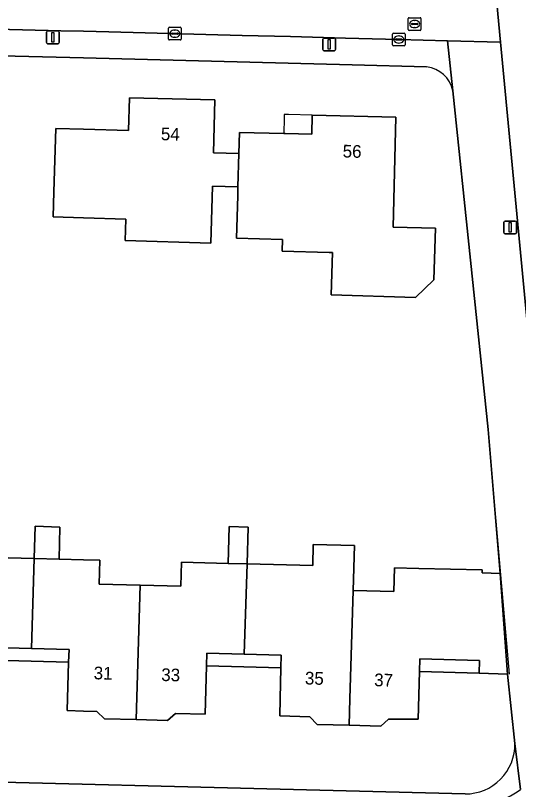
# Model space of a CAD drawing. Extents: x 162082 to 163401, y 388089 to 388636.
# Drawn here: x 162494.6 to 162534.3, y 388473 to 388534 of the extents above; entities that cross this region are included whole.
import ezdxf

# ---------------------------------------------------------------- set-up
doc = ezdxf.new("R2010")
doc.units = 0
for name, color, linetype in [('IMGEO_Erf', 7, 'Continuous'), ('IMGEO_Fietspad_gesloten', 7, 'Continuous'), ('IMGEO_Kolk', 7, 'Continuous'), ('IMGEO_Lichtmast', 7, 'Continuous'), ('IMGEO_Muur', 7, 'Continuous'), ('IMGEO_Pand', 7, 'Continuous'), ('IMGEO_Pand_nummerreeks', 7, 'Continuous'), ('IMGEO_Pand_overbouw', 7, 'Continuous'), ('IMGEO_Rijbaan_lokaal_open', 7, 'Continuous'), ('IMGEO_Rioolput', 7, 'Continuous'), ('IMGEO_Voetpad_open', 7, 'Continuous')]:
    doc.layers.add(name, color=color, linetype=linetype)

msp = doc.modelspace()

# ---------------------------------------------------------------- linework, layer by layer
at = {"layer": 'IMGEO_Erf'}
for points in [[(162527.064, 388529.936), (162521.19, 388530.114), (162500, 388530.653), (162453.508, 388531.779), (162441.571, 388528.689), (162436.034, 388527.057)], [(162490.92, 388491.33), (162496.1, 388491.196), (162496.172, 388493.732), (162498.136, 388493.676), (162498.064, 388491.145), (162500, 388491.095), (162501.27, 388491.06), (162501.22, 388489.17), (162504.45, 388489.09), (162507.68, 388489.01), (162507.73, 388490.9), (162511.398, 388490.804), (162511.494, 388493.715), (162512.996, 388493.665), (162512.9, 388490.765), (162518.08, 388490.63), (162518.118, 388492.3), (162521.367, 388492.219), (162521.26, 388488.66), (162524.48, 388488.58), (162524.53, 388490.46), (162526.452, 388490.413), (162531.45, 388490.29), (162531.443, 388490.052), (162532.876, 388490.017), (162531.911, 388501.35), (162529.133, 388528.065)], [(162534.031, 388476.617), (162533.448, 388482.088), (162531.21, 388482.15), (162526.51, 388482.28), (162526.41, 388478.52), (162524.06, 388478.54), (162523.46, 388477.98), (162520.94, 388478.05), (162518.44, 388478.12), (162517.85, 388478.7), (162515.48, 388478.8), (162515.512, 388480.129), (162515.57, 388482.58), (162512.632, 388482.65), (162509.69, 388482.72), (162509.6, 388478.93), (162507.26, 388478.98), (162506.63, 388478.42), (162504.14, 388478.49), (162501.64, 388478.55), (162501.05, 388479.14), (162500, 388479.172), (162498.71, 388479.21), (162498.82, 388483.01), (162495.869, 388483.09), (162492.92, 388483.17)], [(162419.29, 388475.659), (162424.414, 388475.313), (162441.489, 388474.891), (162475.86, 388473.999), (162530.104, 388472.633)]]:
    msp.add_lwpolyline(points, dxfattribs=at)
for points in [[(162497.82, 388525.1), (162500, 388525.032), (162503.55, 388524.92), (162503.63, 388527.51), (162510.36, 388527.34), (162510.238, 388523.177), (162512.246, 388523.124), (162512.29, 388524.78), (162515.8, 388524.702), (162515.9, 388524.7), (162517.999, 388524.654), (162518.033, 388526.149), (162524.64, 388525.99), (162524.42, 388517.32), (162527.759, 388517.22), (162527.637, 388513.152), (162526.186, 388511.775), (162519.529, 388511.973), (162519.628, 388515.311), (162519.373, 388515.319), (162515.66, 388515.43), (162515.68, 388516.33), (162512.07, 388516.44), (162512.158, 388519.782), (162512.176, 388520.477), (162510.161, 388520.536), (162510.03, 388516.05), (162503.28, 388516.25), (162503.34, 388517.94), (162500, 388518.045), (162497.6, 388518.12), (162497.663, 388520.103)], [(162495.898, 388484.095), (162492.947, 388484.181), (162492.92, 388483.17), (162495.869, 388483.09), (162498.82, 388483.01), (162498.849, 388484.01)], [(162512.665, 388483.65), (162509.714, 388483.72), (162509.69, 388482.72), (162512.632, 388482.65), (162515.57, 388482.58), (162515.594, 388483.58)], [(162526.51, 388482.28), (162531.21, 388482.15), (162531.24, 388483.154), (162526.537, 388483.279)]]:
    msp.add_lwpolyline(points, close=True, dxfattribs=at)
for centre, radius, start, end in [((162526.811, 388527.576), 2.373, 11.87953, 83.8743), ((162530.107, 388476.557), 3.924, 269.95046, 0.87518)]:
    msp.add_arc(centre, radius, start, end, dxfattribs=at)
at = {"layer": 'IMGEO_Fietspad_gesloten'}
msp.add_lwpolyline([(162529.845, 388564.412), (162530.321, 388559.432), (162532.438, 388536.687), (162532.881, 388531.889), (162536.477, 388494.307), (162537.098, 388487.196), (162541.797, 388487.634), (162541.796, 388487.655), (162540.881, 388497.309), (162537.714, 388529.612), (162537.535, 388531.429), (162537.127, 388536.469), (162536.924, 388538.758)], dxfattribs=at)
msp.add_arc((162529.712, 388479.524), 8.084, 271.45488, 306.03345, dxfattribs=at)
at = {"layer": 'IMGEO_Kolk'}
for p, q in [((162506.693, 388532.139), (162506.693, 388532.991)), ((162506.768, 388533.065), (162507.62, 388533.065)), ((162507.694, 388532.991), (162507.694, 388532.139)), ((162506.952, 388532.559), (162506.952, 388532.571)), ((162507.39, 388532.522), (162506.992, 388532.522)), ((162506.995, 388532.608), (162507.393, 388532.608)), ((162507.204, 388532.285), (162507.179, 388532.285)), ((162507.181, 388532.845), (162507.206, 388532.845)), ((162507.436, 388532.571), (162507.436, 388532.559)), ((162524.374, 388531.676), (162524.374, 388532.528)), ((162524.449, 388532.602), (162525.301, 388532.602)), ((162524.862, 388532.382), (162524.887, 388532.382)), ((162525.375, 388532.528), (162525.375, 388531.676)), ((162507.62, 388532.065), (162506.768, 388532.065)), ((162524.633, 388532.096), (162524.633, 388532.108)), ((162525.071, 388532.059), (162524.673, 388532.059)), ((162524.676, 388532.145), (162525.074, 388532.145)), ((162524.885, 388531.822), (162524.86, 388531.822)), ((162525.117, 388532.108), (162525.117, 388532.096)), ((162525.301, 388531.602), (162524.449, 388531.602))]:
    msp.add_line(p, q, dxfattribs=at)
for points in [[(162506.693, 388532.139), (162506.693, 388532.991)], [(162506.768, 388533.065), (162507.62, 388533.065)], [(162507.694, 388532.991), (162507.694, 388532.139)], [(162524.374, 388531.676), (162524.374, 388532.528)], [(162524.449, 388532.602), (162525.301, 388532.602)], [(162525.375, 388532.528), (162525.375, 388531.676)], [(162507.62, 388532.065), (162506.768, 388532.065)], [(162525.301, 388531.602), (162524.449, 388531.602)]]:
    msp.add_lwpolyline(points, dxfattribs=at)
for centre, radius, start, end in [((162506.77, 388532.989), 0.0765, 91.55205, 178.44795), ((162506.77, 388532.989), 0.0765, 91.55205, 178.44795), ((162507.618, 388532.989), 0.0765, 1.55205, 88.44795), ((162507.618, 388532.989), 0.0765, 1.55205, 88.44795), ((162506.992, 388532.568), 0.0403, 85.87752, 175.75265), ((162506.989, 388532.558), 0.0366, 178.93798, 274.71019), ((162507.393, 388532.565), 0.043, 264.86636, 352.45326), ((162507.397, 388532.57), 0.0386, 1.73085, 96.63898), ((162524.451, 388532.526), 0.0765, 91.55205, 178.44795), ((162524.451, 388532.526), 0.0765, 91.55205, 178.44795), ((162525.299, 388532.526), 0.0765, 1.55205, 88.44795), ((162525.299, 388532.526), 0.0765, 1.55205, 88.44795), ((162506.77, 388532.141), 0.0765, 181.55205, 268.44795), ((162506.77, 388532.141), 0.0765, 181.55205, 268.44795), ((162507.618, 388532.141), 0.0765, 271.55205, 358.44795), ((162507.618, 388532.141), 0.0765, 271.55205, 358.44795), ((162524.451, 388531.678), 0.0765, 181.55205, 268.44795), ((162524.451, 388531.678), 0.0765, 181.55205, 268.44795), ((162524.673, 388532.105), 0.0403, 85.87752, 175.75265), ((162524.67, 388532.095), 0.0366, 178.93798, 274.71019), ((162525.074, 388532.102), 0.043, 264.86636, 352.45326), ((162525.078, 388532.107), 0.0386, 1.73085, 96.63898), ((162525.299, 388531.678), 0.0765, 271.55205, 358.44795), ((162525.299, 388531.678), 0.0765, 271.55205, 358.44795)]:
    msp.add_arc(centre, radius, start, end, dxfattribs=at)
for centre, major_axis, ratio, start_param, end_param in [((162507.18, 388532.565), (-0.387, 0.002), 0.722429, 4.712389, 7.853982), ((162507.205, 388532.565), (-0.39, 0.002), 0.717154, 1.570796, 4.712389), ((162524.861, 388532.102), (-0.387, 0.002), 0.722429, 4.712389, 7.853982), ((162524.886, 388532.102), (-0.39, 0.002), 0.717154, 1.570796, 4.712389)]:
    msp.add_ellipse(centre, major_axis=major_axis, ratio=ratio, start_param=start_param, end_param=end_param, dxfattribs=at)
at = {"layer": 'IMGEO_Lichtmast'}
for p, q in [((162497.074, 388531.873), (162497.074, 388532.673)), ((162497.074, 388532.673), (162497.074, 388531.873)), ((162497.174, 388532.773), (162497.964, 388532.773)), ((162497.964, 388532.773), (162497.174, 388532.773)), ((162498.064, 388532.673), (162498.064, 388531.873)), ((162498.064, 388531.873), (162498.064, 388532.673)), ((162497.964, 388531.773), (162497.174, 388531.773)), ((162497.174, 388531.773), (162497.964, 388531.773)), ((162518.879, 388531.321), (162518.879, 388532.121)), ((162518.879, 388532.121), (162518.879, 388531.321)), ((162518.979, 388532.221), (162519.769, 388532.221)), ((162519.769, 388532.221), (162518.979, 388532.221)), ((162519.869, 388532.121), (162519.869, 388531.321)), ((162519.869, 388531.321), (162519.869, 388532.121)), ((162519.769, 388531.221), (162518.979, 388531.221)), ((162518.979, 388531.221), (162519.769, 388531.221)), ((162533.161, 388516.893), (162533.161, 388517.693)), ((162533.161, 388517.693), (162533.161, 388516.893)), ((162533.261, 388517.793), (162534.051, 388517.793)), ((162534.051, 388517.793), (162533.261, 388517.793)), ((162534.151, 388517.693), (162534.151, 388516.893)), ((162534.151, 388516.893), (162534.151, 388517.693)), ((162534.051, 388516.793), (162533.261, 388516.793)), ((162533.261, 388516.793), (162534.051, 388516.793))]:
    msp.add_line(p, q, dxfattribs=at)
for points in [[(162497.494, 388532.648), (162497.644, 388532.648), (162497.644, 388531.898), (162497.494, 388531.898), (162497.494, 388532.648)], [(162519.299, 388532.096), (162519.449, 388532.096), (162519.449, 388531.346), (162519.299, 388531.346), (162519.299, 388532.096)], [(162533.581, 388517.668), (162533.731, 388517.668), (162533.731, 388516.918), (162533.581, 388516.918), (162533.581, 388517.668)]]:
    msp.add_lwpolyline(points, dxfattribs=at)
for centre, start, end in [((162497.174, 388532.673), 90, 180), ((162497.174, 388532.673), 90, 180), ((162497.964, 388532.673), 0, 90), ((162497.964, 388532.673), 360, 90), ((162497.174, 388531.873), 180, 270), ((162497.174, 388531.873), 180, 270), ((162497.964, 388531.873), 270, 0), ((162497.964, 388531.873), 270, 0), ((162518.979, 388532.121), 90, 180), ((162518.979, 388532.121), 90, 180), ((162519.769, 388532.121), 0, 90), ((162519.769, 388532.121), 360, 90), ((162518.979, 388531.321), 180, 270), ((162518.979, 388531.321), 180, 270), ((162519.769, 388531.321), 270, 0), ((162519.769, 388531.321), 270, 0), ((162533.261, 388517.693), 90, 180), ((162533.261, 388517.693), 90, 180), ((162534.051, 388517.693), 0, 90), ((162534.051, 388517.693), 360, 90), ((162533.261, 388516.893), 180, 270), ((162533.261, 388516.893), 180, 270), ((162534.051, 388516.893), 270, 0), ((162534.051, 388516.893), 270, 0)]:
    msp.add_arc(centre, 0.1, start, end, dxfattribs=at)
at = {"layer": 'IMGEO_Muur'}
msp.add_lwpolyline([(162533.612, 388482.084), (162531.911, 388501.35)], dxfattribs=at)
at = {"layer": 'IMGEO_Pand'}
for points in [[(162512.246, 388523.124), (162510.238, 388523.177), (162510.36, 388527.34), (162503.63, 388527.51), (162503.55, 388524.92), (162500, 388525.032), (162497.82, 388525.1), (162497.663, 388520.103), (162497.6, 388518.12), (162500, 388518.045), (162503.34, 388517.94), (162503.28, 388516.25), (162510.03, 388516.05), (162510.161, 388520.536), (162512.176, 388520.477)], [(162524.64, 388525.99), (162518.033, 388526.149), (162517.999, 388524.654), (162515.9, 388524.7), (162515.8, 388524.702), (162512.29, 388524.78), (162512.246, 388523.124), (162512.176, 388520.477), (162512.158, 388519.782), (162512.07, 388516.44), (162515.68, 388516.33), (162515.66, 388515.43), (162519.373, 388515.319), (162519.628, 388515.311), (162519.529, 388511.973), (162526.186, 388511.775), (162527.637, 388513.152), (162527.759, 388517.22), (162524.42, 388517.32)], [(162496.1, 388491.196), (162498.064, 388491.145), (162498.136, 388493.676), (162496.172, 388493.732)], [(162511.398, 388490.804), (162512.9, 388490.765), (162512.996, 388493.665), (162511.494, 388493.715)], [(162521.26, 388488.66), (162521.367, 388492.219), (162518.118, 388492.3), (162518.08, 388490.63), (162512.9, 388490.765), (162512.665, 388483.65), (162515.594, 388483.58), (162515.57, 388482.58), (162515.512, 388480.129), (162515.48, 388478.8), (162517.85, 388478.7), (162518.44, 388478.12), (162520.94, 388478.05), (162521.003, 388480.129)], [(162496.1, 388491.196), (162490.92, 388491.33), (162490.87, 388489.44), (162487.647, 388489.525), (162487.36, 388478.92), (162489.85, 388478.87), (162490.47, 388479.41), (162492.82, 388479.37), (162492.92, 388483.17), (162492.947, 388484.181), (162495.898, 388484.095)], [(162504.45, 388489.09), (162501.22, 388489.17), (162501.27, 388491.06), (162500, 388491.095), (162498.064, 388491.145), (162496.1, 388491.196), (162495.898, 388484.095), (162498.849, 388484.01), (162498.82, 388483.01), (162498.71, 388479.21), (162500, 388479.172), (162501.05, 388479.14), (162501.64, 388478.55), (162504.14, 388478.49)], [(162512.9, 388490.765), (162511.398, 388490.804), (162507.73, 388490.9), (162507.68, 388489.01), (162504.45, 388489.09), (162504.14, 388478.49), (162506.63, 388478.42), (162507.26, 388478.98), (162509.6, 388478.93), (162509.69, 388482.72), (162509.714, 388483.72), (162512.665, 388483.65)], [(162532.876, 388490.017), (162531.443, 388490.052), (162531.45, 388490.29), (162526.452, 388490.413), (162524.53, 388490.46), (162524.48, 388488.58), (162521.26, 388488.66), (162521.003, 388480.129), (162520.94, 388478.05), (162523.46, 388477.98), (162524.06, 388478.54), (162526.41, 388478.52), (162526.51, 388482.28), (162526.537, 388483.279), (162531.24, 388483.154), (162531.21, 388482.15), (162533.448, 388482.088)]]:
    msp.add_lwpolyline(points, close=True, dxfattribs=at)
at = {"layer": 'IMGEO_Pand_overbouw'}
msp.add_lwpolyline([(162518.033, 388526.149), (162516.154, 388526.196), (162515.834, 388526.203), (162515.827, 388525.903), (162515.8, 388524.702), (162515.9, 388524.7), (162517.999, 388524.654)], close=True, dxfattribs=at)
at = {"layer": 'IMGEO_Rijbaan_lokaal_open'}
msp.add_lwpolyline([(162454.026, 388533.876), (162471.212, 388533.496), (162474.442, 388533.413), (162478.235, 388533.315), (162481.238, 388533.237), (162485.036, 388533.139), (162498.201, 388532.799), (162500, 388532.753), (162501.997, 388532.701), (162512.52, 388532.429), (162516.324, 388532.331), (162520.654, 388532.199), (162524.871, 388532.102), (162528.72, 388532), (162532.881, 388531.889), (162532.438, 388536.687)], dxfattribs=at)
at = {"layer": 'IMGEO_Rioolput'}
for p, q in [((162525.616, 388532.894), (162525.616, 388533.746)), ((162525.691, 388533.82), (162526.543, 388533.82)), ((162526.104, 388533.6), (162526.129, 388533.6)), ((162526.617, 388533.746), (162526.617, 388532.894)), ((162525.875, 388533.314), (162525.875, 388533.326)), ((162526.313, 388533.277), (162525.915, 388533.277)), ((162525.918, 388533.363), (162526.316, 388533.363)), ((162526.127, 388533.04), (162526.102, 388533.04)), ((162526.359, 388533.326), (162526.359, 388533.314)), ((162526.543, 388532.82), (162525.691, 388532.82))]:
    msp.add_line(p, q, dxfattribs=at)
for points in [[(162525.616, 388532.894), (162525.616, 388533.746)], [(162525.691, 388533.82), (162526.543, 388533.82)], [(162526.617, 388533.746), (162526.617, 388532.894)], [(162526.543, 388532.82), (162525.691, 388532.82)]]:
    msp.add_lwpolyline(points, dxfattribs=at)
for centre, radius, start, end in [((162525.693, 388533.744), 0.0765, 91.55205, 178.44795), ((162525.693, 388533.744), 0.0765, 91.55205, 178.44795), ((162526.541, 388533.744), 0.0765, 1.55205, 88.44795), ((162526.541, 388533.744), 0.0765, 1.55205, 88.44795), ((162525.693, 388532.896), 0.0765, 181.55205, 268.44795), ((162525.693, 388532.896), 0.0765, 181.55205, 268.44795), ((162525.915, 388533.323), 0.0403, 85.87752, 175.75265), ((162525.912, 388533.313), 0.0366, 178.93798, 274.71019), ((162526.316, 388533.32), 0.043, 264.86636, 352.45326), ((162526.32, 388533.325), 0.0386, 1.73085, 96.63898), ((162526.541, 388532.896), 0.0765, 271.55205, 358.44795), ((162526.541, 388532.896), 0.0765, 271.55205, 358.44795)]:
    msp.add_arc(centre, radius, start, end, dxfattribs=at)
for centre, major_axis, ratio, start_param, end_param in [((162526.103, 388533.32), (-0.387, 0.002), 0.722429, 4.712389, 7.853982), ((162526.128, 388533.32), (-0.39, 0.002), 0.717154, 1.570796, 4.712389)]:
    msp.add_ellipse(centre, major_axis=major_axis, ratio=ratio, start_param=start_param, end_param=end_param, dxfattribs=at)
at = {"layer": 'IMGEO_Voetpad_open'}
for points in [[(162529.133, 388528.065), (162528.72, 388532), (162524.871, 388532.102), (162520.654, 388532.199), (162516.324, 388532.331), (162512.52, 388532.429), (162501.997, 388532.701), (162500, 388532.753), (162498.201, 388532.799), (162485.036, 388533.139), (162481.238, 388533.237), (162478.235, 388533.315), (162474.442, 388533.413), (162471.212, 388533.496), (162454.026, 388533.876)], [(162436.034, 388527.057), (162441.571, 388528.689), (162453.508, 388531.779), (162500, 388530.653), (162521.19, 388530.114), (162527.064, 388529.936)], [(162532.881, 388531.889), (162528.72, 388532), (162529.133, 388528.065), (162531.911, 388501.35), (162532.876, 388490.017), (162533.448, 388482.088), (162534.031, 388476.617), (162534.467, 388472.987)], [(162537.756, 388479.65), (162537.098, 388487.196), (162536.477, 388494.307), (162532.881, 388531.889)], [(162534.467, 388472.987), (162534.031, 388476.617)], [(162530.104, 388472.633), (162475.86, 388473.999), (162441.489, 388474.891), (162424.414, 388475.313), (162419.29, 388475.659)]]:
    msp.add_lwpolyline(points, dxfattribs=at)
for centre, radius, start, end in [((162526.811, 388527.576), 2.373, 11.87953, 83.8743), ((162530.107, 388476.557), 3.924, 269.95046, 0.87518), ((162529.712, 388479.524), 8.084, 271.45488, 306.03345)]:
    msp.add_arc(centre, radius, start, end, dxfattribs=at)

# ---------------------------------------------------------------- texts
at = {"layer": 'IMGEO_Pand_nummerreeks'}
for s, rotation, p in [('54', 358.55042, (162506.086, 388524.167)), ('56', 358.61917, (162520.432, 388522.809)), ('31', 358.5275, (162500.784, 388481.677)), ('33', 358.5275, (162506.116, 388481.54)), ('35', 358.53323, (162517.451, 388481.27)), ('37', 358.53323, (162522.916, 388481.13))]:
    msp.add_text(s, height=1, rotation=rotation, dxfattribs=at).set_placement(p)

doc.saveas('drawing.dxf')
